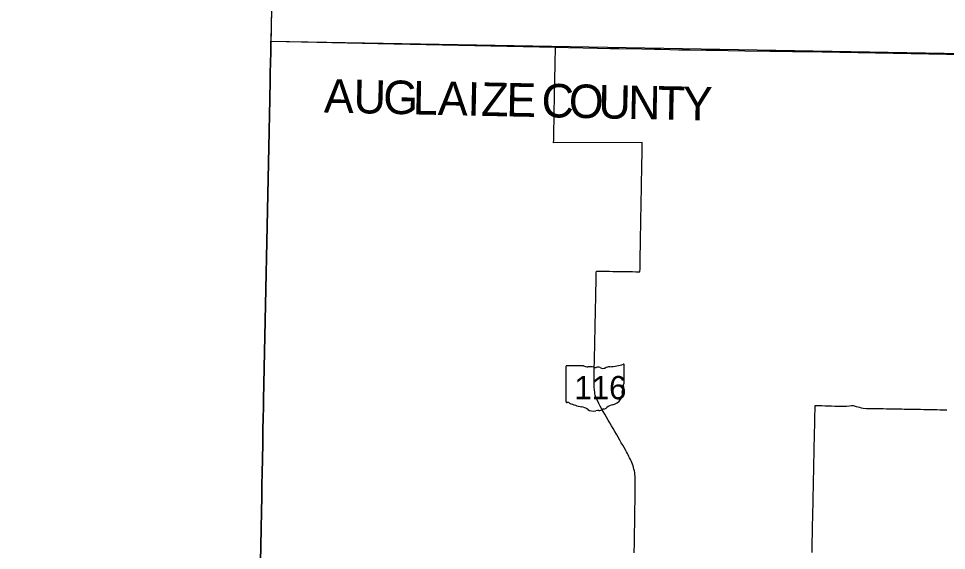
# Model space of a CAD drawing. Extents: x 0 to 34, y 0 to 22.
# Drawn here: x 4.1026 to 4.5478, y 20.3655 to 20.6208 of the extents above; entities that cross this region are included whole.
import ezdxf

# ---------------------------------------------------------------- set-up
doc = ezdxf.new("R2010")
doc.units = 0
for name, color, linetype in [('GM_X_County', 7, 'Continuous'), ('GM_X_County_Text', 7, 'Continuous'), ('GM_X_State_Location', 7, 'Continuous'), ('GM_X_State_Route', 7, 'Continuous'), ('GM_X_State_Shield', 7, 'Continuous'), ('SC_Scratch1', 7, 'Continuous')]:
    doc.layers.add(name, color=color, linetype=linetype)

msp = doc.modelspace()

# ---------------------------------------------------------------- linework, layer by layer
at = {"layer": 'GM_X_County'}
for points in [[(4.22397, 20.62253), (4.22389, 20.61937), (4.22381, 20.61462), (4.22372, 20.60996), (4.22369, 20.60702), (4.22361, 20.60335), (4.22357, 20.60084), (4.22341, 20.59351), (4.22334, 20.59019), (4.22329, 20.58779), (4.22324, 20.5852), (4.2232, 20.58353), (4.22317, 20.58168), (4.22311, 20.57931), (4.22308, 20.57716), (4.22305, 20.57581), (4.22302, 20.574), (4.22299, 20.57269), (4.22292, 20.56878), (4.22289, 20.5674), (4.22288, 20.56675), (4.22288, 20.56671), (4.22287, 20.5667), (4.22287, 20.56668), (4.22284, 20.56664), (4.22016, 20.438), (4.2201, 20.43393), (4.22001, 20.42955), (4.21988, 20.42331), (4.21974, 20.41659), (4.2196, 20.40962), (4.21947, 20.40241), (4.21937, 20.39733), (4.21928, 20.39174), (4.21913, 20.38361), (4.21897, 20.37655), (4.21879, 20.36715), (4.21868, 20.3609)], [(4.21868, 20.3609), (4.21879, 20.36715), (4.21897, 20.37655), (4.21913, 20.38361), (4.21928, 20.39174), (4.21937, 20.39733), (4.21947, 20.40241), (4.2196, 20.40962), (4.21974, 20.41659), (4.21988, 20.42331), (4.22001, 20.42955), (4.2201, 20.43393), (4.22016, 20.438), (4.22284, 20.56664), (4.22287, 20.56668), (4.22287, 20.5667), (4.22288, 20.56671), (4.22288, 20.56675), (4.22289, 20.5674), (4.22292, 20.56878), (4.22299, 20.57269), (4.22302, 20.574), (4.22305, 20.57581), (4.22308, 20.57716), (4.22311, 20.57931), (4.22317, 20.58168), (4.2232, 20.58353), (4.22324, 20.5852), (4.22329, 20.58779), (4.22334, 20.59019), (4.22341, 20.59351), (4.22357, 20.60084), (4.22361, 20.60335), (4.22369, 20.60702), (4.22372, 20.60996), (4.27502, 20.60886), (4.36022, 20.60701), (4.3664, 20.60686), (4.38036, 20.6066), (4.38642, 20.60646), (4.39064, 20.60638), (4.40171, 20.60619), (4.40777, 20.60606), (4.41067, 20.60602), (4.41936, 20.60585), (4.42463, 20.60577), (4.43254, 20.60569), (4.43675, 20.60561), (4.43992, 20.60557), (4.44308, 20.60551), (4.45098, 20.60535), (4.46311, 20.60519), (4.46996, 20.6051), (4.47391, 20.60503), (4.4805, 20.60497), (4.48759, 20.6049), (4.48809, 20.60489), (4.5733, 20.60323)]]:
    msp.add_lwpolyline(points, dxfattribs=at)
at = {"layer": 'GM_X_State_Route'}
msp.add_line((4.40187, 20.56126), (4.35932, 20.56118), dxfattribs=at)
for points in [[(4.35932, 20.56118), (4.35935, 20.56274), (4.35938, 20.5643), (4.35941, 20.56589), (4.35944, 20.56747), (4.35947, 20.56905), (4.3595, 20.57063), (4.35953, 20.57221), (4.35956, 20.57379), (4.35959, 20.57537), (4.35962, 20.57696), (4.35965, 20.57854), (4.35968, 20.58012), (4.35971, 20.5817), (4.35974, 20.58328), (4.35977, 20.58486), (4.3598, 20.58645), (4.35983, 20.58803), (4.35986, 20.58961), (4.35989, 20.59119), (4.35992, 20.59277), (4.35995, 20.59435), (4.35998, 20.59593), (4.36001, 20.59752), (4.36004, 20.5991), (4.36007, 20.60068), (4.3601, 20.60226), (4.36014, 20.60384), (4.36017, 20.60541), (4.3602, 20.60699)], [(4.40074, 20.49927), (4.40077, 20.50086), (4.40079, 20.50244), (4.40082, 20.50402), (4.40085, 20.5056), (4.40087, 20.50718), (4.4009, 20.50877), (4.40093, 20.51035), (4.40095, 20.51193), (4.40098, 20.51351), (4.40101, 20.51509), (4.40103, 20.51668), (4.40106, 20.51826), (4.40108, 20.51953), (4.4011, 20.5208), (4.40113, 20.52238), (4.40116, 20.52396), (4.40119, 20.52554), (4.40122, 20.52712), (4.40125, 20.52871), (4.40128, 20.53029), (4.40131, 20.53187), (4.40134, 20.53345), (4.40137, 20.53503), (4.4014, 20.53661), (4.40143, 20.53819), (4.40146, 20.53978), (4.40149, 20.54136), (4.40152, 20.54294), (4.40155, 20.54452), (4.40158, 20.5461), (4.40161, 20.54768), (4.40164, 20.54927), (4.40167, 20.55085), (4.40171, 20.55243), (4.40174, 20.55401), (4.40177, 20.55559), (4.4018, 20.55717), (4.40182, 20.55876), (4.40185, 20.56001), (4.40187, 20.56126)], [(4.37905, 20.46381), (4.37908, 20.46506), (4.37911, 20.46664), (4.37915, 20.46822), (4.37918, 20.4698), (4.37921, 20.47139), (4.37925, 20.47297), (4.37928, 20.47455), (4.37931, 20.47613), (4.37934, 20.47732), (4.37937, 20.47852), (4.3794, 20.4801), (4.37943, 20.48168), (4.37947, 20.48326), (4.3795, 20.48484), (4.37953, 20.48642), (4.37957, 20.488), (4.3796, 20.48959), (4.37964, 20.49117), (4.37967, 20.49275), (4.3797, 20.49433), (4.37974, 20.49591), (4.37977, 20.49749), (4.37979, 20.49854), (4.37981, 20.49958)], [(4.37981, 20.49958), (4.3814, 20.49956), (4.38298, 20.49953), (4.38456, 20.49951), (4.38614, 20.49949), (4.38772, 20.49946), (4.38931, 20.49944), (4.39089, 20.49942), (4.39247, 20.49939), (4.39405, 20.49937), (4.39564, 20.49935), (4.39722, 20.49933), (4.3988, 20.4993), (4.39977, 20.49929), (4.40074, 20.49927)], [(4.39841, 20.39134), (4.39843, 20.39205), (4.39844, 20.39285), (4.39847, 20.39419), (4.39849, 20.39553), (4.3985, 20.39634), (4.39851, 20.39714), (4.39849, 20.39794), (4.39848, 20.39875), (4.39845, 20.39955), (4.39842, 20.40035), (4.39837, 20.40116), (4.39832, 20.40196), (4.3982, 20.40281), (4.39805, 20.40366), (4.39787, 20.4045), (4.39766, 20.40533), (4.39741, 20.40616), (4.39714, 20.40698), (4.39683, 20.40778), (4.39649, 20.40851), (4.39615, 20.40924), (4.39579, 20.40995), (4.39543, 20.41067), (4.39506, 20.41138), (4.39468, 20.41209), (4.39429, 20.4128), (4.3939, 20.4135), (4.39311, 20.41487), (4.39245, 20.41601), (4.39179, 20.41715), (4.391, 20.41852), (4.39021, 20.41989), (4.38941, 20.42126), (4.38862, 20.42263), (4.38783, 20.424), (4.38704, 20.42537), (4.38625, 20.42674), (4.38546, 20.42811), (4.38467, 20.42948), (4.38388, 20.43085), (4.38309, 20.43222), (4.38266, 20.43296), (4.38224, 20.4337), (4.38162, 20.43482), (4.38103, 20.43597), (4.38048, 20.43712), (4.37995, 20.4383), (4.37946, 20.43949), (4.37929, 20.44007), (4.37914, 20.44066), (4.37902, 20.44125), (4.37888, 20.44253), (4.37879, 20.44381), (4.37872, 20.44509), (4.3787, 20.44638), (4.37871, 20.44766), (4.37874, 20.44924), (4.37877, 20.45083), (4.37881, 20.45241), (4.37884, 20.45399), (4.37888, 20.45557), (4.37891, 20.45715), (4.37894, 20.45873), (4.37898, 20.46032), (4.37901, 20.4619), (4.37904, 20.46348), (4.37905, 20.46381)], [(4.48384, 20.39141), (4.48388, 20.39299), (4.48391, 20.39457), (4.48395, 20.39615), (4.48398, 20.39774), (4.48401, 20.39932), (4.48405, 20.4009), (4.48408, 20.40248), (4.48411, 20.40406), (4.48415, 20.40564), (4.48418, 20.40723), (4.48422, 20.40881), (4.48425, 20.41039), (4.48428, 20.41197), (4.48432, 20.41355), (4.48435, 20.41513), (4.48438, 20.41671), (4.48442, 20.4183), (4.48445, 20.41988), (4.48449, 20.42146), (4.48452, 20.42304), (4.48455, 20.42462), (4.48459, 20.4262), (4.48462, 20.42779), (4.48465, 20.42937), (4.48469, 20.43095), (4.48472, 20.43253), (4.48474, 20.43333), (4.48475, 20.43414), (4.48478, 20.43513)], [(4.48478, 20.43513), (4.48636, 20.43508), (4.48794, 20.43502), (4.48952, 20.43497), (4.4911, 20.43492), (4.49268, 20.43487), (4.49426, 20.43482), (4.49584, 20.43477), (4.49701, 20.43473), (4.49818, 20.43469), (4.49976, 20.43482), (4.50133, 20.43496), (4.50214, 20.43502), (4.50294, 20.43509), (4.50447, 20.43467), (4.50599, 20.43426), (4.50693, 20.434), (4.50788, 20.43374), (4.50946, 20.43371), (4.51104, 20.43368), (4.51262, 20.43366), (4.5142, 20.43363), (4.51579, 20.4336), (4.51737, 20.43358), (4.51895, 20.43355), (4.52053, 20.43352), (4.52211, 20.43349), (4.5237, 20.43347), (4.52528, 20.43344), (4.52634, 20.43342), (4.52741, 20.4334), (4.52899, 20.43337), (4.53057, 20.43334), (4.53215, 20.43331), (4.53374, 20.43328), (4.53532, 20.43325), (4.5369, 20.43322), (4.53848, 20.43319), (4.54006, 20.43316), (4.54164, 20.43313), (4.54323, 20.4331), (4.54481, 20.43307), (4.54639, 20.43304), (4.54797, 20.43301)], [(4.48328, 20.36452), (4.48332, 20.3661), (4.48335, 20.36769), (4.48338, 20.36927), (4.48342, 20.37085), (4.48345, 20.37243), (4.48348, 20.37401), (4.48352, 20.37559), (4.48355, 20.37718), (4.48358, 20.37876), (4.48361, 20.38034), (4.48365, 20.38192), (4.48368, 20.3835), (4.48371, 20.38508), (4.48375, 20.38666), (4.48378, 20.38825), (4.48381, 20.38983), (4.48383, 20.39062), (4.48384, 20.39141)], [(4.39801, 20.36436), (4.39803, 20.36595), (4.39806, 20.36753), (4.39808, 20.36911), (4.3981, 20.37069), (4.39813, 20.37227), (4.39815, 20.37386), (4.39817, 20.37544), (4.3982, 20.37702), (4.39822, 20.3786), (4.39825, 20.38018), (4.39827, 20.38177), (4.39829, 20.38335), (4.39832, 20.38493), (4.39834, 20.38651), (4.39837, 20.38809), (4.39839, 20.38968), (4.39841, 20.39126), (4.39841, 20.39134)]]:
    msp.add_lwpolyline(points, dxfattribs=at)
at = {"layer": 'GM_X_State_Shield'}
for p, q in [((4.36525, 20.45387), (4.36525, 20.43688)), ((4.37372, 20.45416), (4.36553, 20.45416)), ((4.39323, 20.44569), (4.39323, 20.45458)), ((4.39322, 20.4457), (4.39323, 20.44569))]:
    msp.add_line(p, q, dxfattribs=at)
for centre, major_axis, start_param, end_param in [((4.36557, 20.4539), (0.000324, 0), 1.712693, 3.28349), ((4.37567, 20.45613), (0.00314, 0), 4.042523, 4.731795), ((4.38704, 20.44897), (0.00597, 0), 1.699011, 2.107814), ((4.38326, 20.47731), (0.02966, 0), 4.814394, 5.042369), ((4.39291, 20.45462), (0.000311, 0), 6.141152, 7.989035), ((4.37671, 20.44462), (0.01128, 0), 1.404758, 1.657858), ((4.37927, 20.45399), (0.000907, 0), 3.836095, 5.185415), ((4.38061, 20.45203), (0.00189, 0), 0.950623, 2.079405), ((4.38304, 20.45472), (0.00227, 0), 4.081561, 5.145723), ((4.39315, 20.44504), (0.000482, 0), 1.883978, 3.671073), ((4.39009, 20.44392), (0.00289, 0), 5.934695, 6.695948), ((4.39289, 20.44566), (0.000333, 0), 5.05454, 6.418171), ((4.38492, 20.44085), (0.00742, 0), 5.101752, 6.440018), ((4.39434, 20.44198), (0.0021, 0), 2.387724, 3.262537), ((4.36558, 20.43684), (0.000327, 0), 3.00124, 4.508301), ((4.36563, 20.43858), (0.00249, 0), 4.665946, 4.897461), ((4.36614, 20.4359), (0.0009, 0), 0.519207, 1.627899), ((4.37749, 20.45116), (0.02142, 0), 4.195997, 4.488961), ((4.37111, 20.42925), (0.0067, 0), 0.823519, 1.323587), ((4.37836, 20.43582), (0.00425, 0), 4.026481, 4.996735), ((4.38081, 20.42994), (0.00349, 0), 1.495662, 1.94098), ((4.38112, 20.43454), (0.00227, 0), 4.691044, 5.507374), ((4.38317, 20.4329), (0.000638, 0), 1.147584, 2.315152), ((4.3829, 20.43523), (0.0024, 0), 4.937069, 5.64225), ((4.38805, 20.43211), (0.00406, 0), 1.647645, 2.488434)]:
    msp.add_ellipse(centre, major_axis=major_axis, ratio=0.8, start_param=start_param, end_param=end_param, dxfattribs=at)
at = {"layer": 'SC_Scratch1'}
msp.add_lwpolyline([(3.21424, 20.88418), (4.22892, 20.86453), (4.22372, 20.60996), (4.74415, 20.60061), (4.74427, 20.60357), (5.26395, 20.59518), (5.26243, 20.42497), (5.77324, 20.42039), (5.7723, 20.33493), (6.72337, 20.32914), (6.78802, 20.32886), (6.77915, 19.70642), (6.77907, 19.66615), (7.90479, 19.56269), (8.38586, 19.51499), (8.38365, 19.4841), (8.33502, 18.99512), (8.31066, 18.75103), (8.25942, 18.21667), (8.22592, 17.87494)], dxfattribs=at)

# ---------------------------------------------------------------- texts
at = {"layer": 'GM_X_County_Text'}
for s, rotation, p in [('A', 358.782, (4.24902, 20.57572)), ('U', 358.7826, (4.26323, 20.57541)), ('G', 358.782, (4.27744, 20.57511)), ('L', 358.7824, (4.29166, 20.57481)), ('A', 358.782, (4.30368, 20.57455)), ('I', 358.7825, (4.31789, 20.57425)), ('Z', 358.7824, (4.32447, 20.57411)), ('E', 358.7824, (4.33649, 20.57386)), ('C', 358.7824, (4.35339, 20.5735)), ('O', 358.7826, (4.36647, 20.57322)), ('U', 358.7967, (4.38068, 20.57292)), ('N', 358.8397, (4.3949, 20.57262)), ('T', 358.9071, (4.40911, 20.57233)), ('Y', 359.1578, (4.42115, 20.5721))]:
    msp.add_text(s, height=0.01607, rotation=rotation, dxfattribs=at).set_placement(p)
at = {"layer": 'GM_X_State_Location'}
msp.add_text('116', height=0.0000161, rotation=0, dxfattribs=at).set_placement((4.37325, 20.44307))
for s in ['s', 'r']:
    msp.add_text(s, height=0.0000161, dxfattribs=at).set_placement((4.37892, 20.44424))
at = {"layer": 'GM_X_State_Shield'}
msp.add_text('116', height=0.011189, dxfattribs=at).set_placement((4.36928, 20.43808))

doc.saveas('drawing.dxf')
